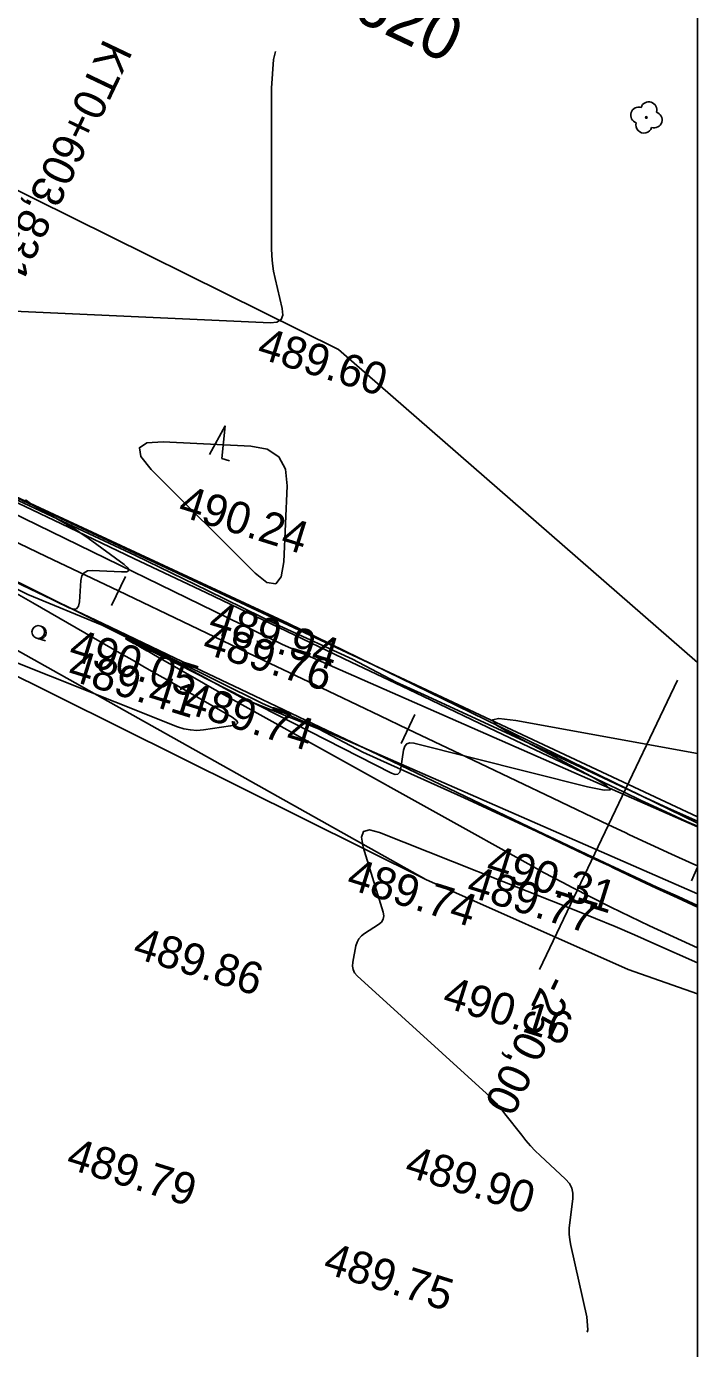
# Model space of a CAD drawing. Extents: x -636600 to -628587, y -1090963 to -1085869.
# Drawn here: x -629259.1 to -629217.3, y -1087542.1 to -1087459.6 of the extents above; entities that cross this region are included whole.
import ezdxf

# ---------------------------------------------------------------- set-up
doc = ezdxf.new("R2010")
doc.units = 0
for name, color, linetype in [('01_PARCELY_NÁVRH_PC', 7, 'Continuous'), ('08_LEGENDA_HV', 7, 'Continuous'), ('40', 7, 'Continuous'), ('42', 7, 'Continuous'), ('43', 7, 'Continuous'), ('54', 7, 'Continuous'), ('60', 7, 'Continuous'), ('Ex_Major Contours', 7, 'Continuous'), ('Ex_Minor Contours', 7, 'Continuous'), ('HEKTOMETRY20', 7, 'Continuous'), ('HL_BODY', 7, 'Continuous'), ('koty_vše', 7, 'Continuous'), ('POLOMERY', 7, 'Continuous'), ('situace_osa', 7, 'Continuous'), ('situace_těleso', 7, 'Continuous'), ('situace_vozovka', 7, 'Continuous')]:
    doc.layers.add(name, color=color, linetype=linetype)

msp = doc.modelspace()

# ---------------------------------------------------------------- linework, layer by layer
at = {"layer": '01_PARCELY_NÁVRH_PC'}
msp.add_line((-629217.269, -1087519.994), (-629217.269, -1087508.958), dxfattribs=at)
msp.add_lwpolyline([(-629217.269, -1087508.958), (-629282.17, -1087478.522), (-629336.363, -1087458.862), (-629378.449, -1087438.187), (-629413.659, -1087421.621), (-629443.636, -1087416.39), (-629443.866, -1087423.694), (-629444.194, -1087424.423), (-629429.354, -1087426.45), (-629379.95, -1087446.683), (-629330.734, -1087470.975), (-629288.614, -1087483.673), (-629279.325, -1087487.539), (-629234.204, -1087512.866), (-629221.586, -1087518.485), (-629217.269, -1087519.994)], dxfattribs=at)
at = {"layer": '08_LEGENDA_HV'}
msp.add_line((-629217.269, -1087345.148), (-629217.269, -1087642.148), dxfattribs=at)
at = {"layer": '40'}
for p, q in [((-629276.068, -1087482.145), (-629243.136, -1087498.195)), ((-629277.778, -1087485.34), (-629244.382, -1087501.881)), ((-629243.136, -1087498.195), (-629217.269, -1087509.575)), ((-629244.382, -1087501.881), (-629217.269, -1087513.752))]:
    msp.add_line(p, q, dxfattribs=at)
at = {"layer": '42'}
for p, q in [((-629239.651, -1087479.797), (-629271.164, -1087464.169)), ((-629217.269, -1087499.312), (-629239.651, -1087479.797)), ((-629280.097, -1087490.011), (-629234.204, -1087512.866)), ((-629234.204, -1087512.866), (-629221.586, -1087518.485)), ((-629221.586, -1087518.485), (-629217.269, -1087519.992))]:
    msp.add_line(p, q, dxfattribs=at)
at = {"layer": '43'}
for p, q in [((-629247.689, -1087486.351), (-629246.71, -1087484.562)), ((-629246.71, -1087484.562), (-629246.925, -1087486.59)), ((-629246.925, -1087486.59), (-629246.448, -1087486.739)), ((-629258.489, -1087497.795), (-629258.394, -1087497.825)), ((-629258.394, -1087497.825), (-629257.917, -1087497.974))]:
    msp.add_line(p, q, dxfattribs=at)
msp.add_circle((-629258.37, -1087497.413), 0.4, dxfattribs=at)
msp.add_arc((-629258.275, -1087497.443), 0.4, 242.34547, 79.83108, dxfattribs=at)
at = {"layer": '54'}
msp.add_circle((-629220.458, -1087465.312), 0.05, dxfattribs=at)
for centre, start, end in [((-629220.935, -1087465.163), 72.65032, 252.65032), ((-629220.309, -1087464.835), 342.65032, 162.65032), ((-629219.981, -1087465.461), 252.65032, 72.65032), ((-629220.607, -1087465.789), 162.65032, 342.65032)]:
    msp.add_arc(centre, 0.5, start, end, dxfattribs=at)
at = {"layer": '60'}
for p, q in [((-629275.961, -1087481.434), (-629242.813, -1087496.861)), ((-629242.813, -1087496.861), (-629217.269, -1087509.336))]:
    msp.add_line(p, q, dxfattribs=at)
at = {"layer": 'Ex_Major Contours'}
msp.add_lwpolyline([(-629243.373, -1087486.498), (-629242.961, -1087487.26), (-629242.859, -1087488.305), (-629243.069, -1087493.048), (-629243.22, -1087493.981), (-629243.568, -1087494.407), (-629244.113, -1087494.328), (-629244.854, -1087493.742), (-629251.334, -1087487.275), (-629251.979, -1087486.476), (-629252.068, -1087485.923), (-629251.599, -1087485.617), (-629250.574, -1087485.556), (-629245.125, -1087485.819), (-629244.094, -1087486.017)], close=True, dxfattribs=at)
for points in [[(-629217.269, -1087504.992), (-629228.595, -1087502.947), (-629229.658, -1087502.81), (-629230.06, -1087502.902), (-629229.801, -1087503.223), (-629228.882, -1087503.774), (-629223.886, -1087506.433), (-629222.964, -1087506.972), (-629222.698, -1087507.258), (-629223.088, -1087507.292), (-629224.132, -1087507.073), (-629234.953, -1087504.352), (-629235.202, -1087504.326), (-629235.392, -1087504.389), (-629235.523, -1087504.541), (-629235.594, -1087504.781), (-629235.76, -1087505.92), (-629235.828, -1087506.153), (-629235.95, -1087506.282), (-629236.126, -1087506.307), (-629236.356, -1087506.228), (-629249.635, -1087499.446), (-629249.937, -1087499.293), (-629250.239, -1087499.141), (-629250.543, -1087498.991), (-629250.847, -1087498.842), (-629252.602, -1087497.987), (-629252.638, -1087497.97), (-629252.673, -1087497.953), (-629252.709, -1087497.936), (-629252.744, -1087497.92), (-629252.887, -1087497.853), (-629252.914, -1087497.841), (-629252.924, -1087497.838), (-629252.915, -1087497.844), (-629252.89, -1087497.858), (-629252.401, -1087498.127), (-629252.308, -1087498.179), (-629252.216, -1087498.231), (-629252.124, -1087498.283), (-629252.032, -1087498.336), (-629251.603, -1087498.583), (-629251.501, -1087498.642), (-629251.399, -1087498.701), (-629251.297, -1087498.76), (-629251.194, -1087498.818), (-629248.074, -1087500.604), (-629247.519, -1087500.92), (-629246.963, -1087501.235), (-629246.407, -1087501.548), (-629245.849, -1087501.859), (-629227.451, -1087512.1), (-629226.862, -1087512.424), (-629226.27, -1087512.742), (-629225.675, -1087513.055), (-629225.076, -1087513.361), (-629222.676, -1087514.577), (-629222.075, -1087514.877), (-629221.471, -1087515.172), (-629220.864, -1087515.462), (-629220.254, -1087515.745), (-629217.269, -1087517.116)], [(-629217.269, -1087518.064), (-629219.997, -1087516.848), (-629221.203, -1087516.319), (-629222.414, -1087515.801), (-629223.63, -1087515.296), (-629224.851, -1087514.802), (-629237.103, -1087509.921), (-629237.718, -1087509.76), (-629238.09, -1087509.86), (-629238.221, -1087510.224), (-629238.11, -1087510.849), (-629236.869, -1087514.897), (-629236.83, -1087515.131), (-629236.864, -1087515.337), (-629236.972, -1087515.517), (-629237.154, -1087515.669), (-629238.028, -1087516.223), (-629238.225, -1087516.375), (-629238.38, -1087516.557), (-629238.493, -1087516.767), (-629238.564, -1087517.006), (-629238.765, -1087518.019), (-629238.786, -1087518.262), (-629238.745, -1087518.485), (-629238.645, -1087518.689), (-629238.484, -1087518.873), (-629230.424, -1087526.222), (-629230.115, -1087526.515), (-629229.821, -1087526.822), (-629229.54, -1087527.14), (-629229.272, -1087527.472), (-629228.231, -1087528.822), (-629227.964, -1087529.154), (-629227.684, -1087529.474), (-629227.391, -1087529.782), (-629227.085, -1087530.078), (-629225.491, -1087531.556), (-629225.26, -1087531.821), (-629225.109, -1087532.115), (-629225.037, -1087532.438), (-629225.045, -1087532.79), (-629225.234, -1087534.254), (-629225.266, -1087534.619), (-629225.265, -1087534.983), (-629225.233, -1087535.345), (-629225.169, -1087535.706), (-629224.18, -1087540.148), (-629224.11, -1087540.951), (-629224.149, -1087541.106)]]:
    msp.add_lwpolyline(points, dxfattribs=at)
at = {"layer": 'Ex_Minor Contours'}
for points in [[(-629262.66, -1087477.274), (-629243.893, -1087478.126), (-629243.487, -1087478.087), (-629243.229, -1087477.925), (-629243.119, -1087477.641), (-629243.157, -1087477.235), (-629243.605, -1087475.367), (-629243.702, -1087474.898), (-629243.772, -1087474.426), (-629243.814, -1087473.95), (-629243.829, -1087473.471), (-629243.834, -1087463.478), (-629243.695, -1087461.701), (-629243.57, -1087461.203)], [(-629264.984, -1087491.755), (-629256.448, -1087495.91), (-629256.183, -1087495.996), (-629255.987, -1087495.963), (-629255.861, -1087495.81), (-629255.803, -1087495.538), (-629255.71, -1087494.21), (-629255.649, -1087493.922), (-629255.51, -1087493.72), (-629255.293, -1087493.606), (-629254.999, -1087493.579), (-629253.173, -1087493.668), (-629252.852, -1087493.655), (-629252.718, -1087493.575), (-629252.772, -1087493.429), (-629253.013, -1087493.216), (-629255.255, -1087491.571), (-629255.629, -1087491.305), (-629256.01, -1087491.051), (-629256.4, -1087490.809), (-629256.797, -1087490.579), (-629258.399, -1087489.682), (-629258.79, -1087489.445), (-629259.16, -1087489.181)], [(-629261.531, -1087498.609), (-629249.686, -1087503.327), (-629249.289, -1087503.457), (-629248.886, -1087503.532), (-629248.476, -1087503.554), (-629248.059, -1087503.521), (-629246.38, -1087503.28), (-629246.059, -1087503.201), (-629245.934, -1087503.084), (-629246.007, -1087502.93), (-629246.277, -1087502.738), (-629250.196, -1087500.495), (-629250.971, -1087500.051), (-629251.747, -1087499.606), (-629252.521, -1087499.16), (-629253.296, -1087498.714), (-629258.709, -1087495.59), (-629259.721, -1087495.009)]]:
    msp.add_lwpolyline(points, dxfattribs=at)
at = {"layer": 'HEKTOMETRY20'}
for points in [[(-629252.939, -1087493.956), (-629253.801, -1087495.761)], [(-629234.891, -1087502.573), (-629235.753, -1087504.378)], [(-629217.269, -1087512.085), (-629217.65, -1087512.936)]]:
    msp.add_lwpolyline(points, dxfattribs=at)
at = {"layer": 'HL_BODY'}
msp.add_lwpolyline([(-629222.818, -1087509.445), (-629218.51, -1087500.42)], dxfattribs=at)
at = {"layer": 'POLOMERY'}
msp.add_lwpolyline([(-629222.818, -1087509.445), (-629227.127, -1087518.469)], dxfattribs=at)
at = {"layer": 'situace_osa'}
msp.add_lwpolyline([(-629262.395, -1087490.55), (-629257.882, -1087492.704), (-629253.37, -1087494.858), (-629248.858, -1087497.013), (-629244.346, -1087499.167), (-629239.834, -1087501.321), (-629237.061, -1087502.645), (-629235.322, -1087503.475), (-629230.81, -1087505.629), (-629226.297, -1087507.784), (-629222.818, -1087509.445), (-629221.784, -1087509.935), (-629221.51, -1087510.065), (-629220.198, -1087510.677), (-629218.883, -1087511.282), (-629217.564, -1087511.879), (-629217.269, -1087512.011)], dxfattribs=at)
at = {"layer": 'situace_těleso'}
msp.add_line((-629217.269, -1087514.579), (-629217.269, -1087509.222), dxfattribs=at)
for points in [[(-629217.269, -1087509.222), (-629217.829, -1087508.973), (-629219.136, -1087508.385), (-629220.44, -1087507.79), (-629220.712, -1087507.664), (-629221.739, -1087507.183), (-629225.23, -1087505.547), (-629229.764, -1087503.439), (-629234.305, -1087501.345), (-629236.057, -1087500.542), (-629238.776, -1087499.106), (-629243.325, -1087497.028), (-629247.817, -1087494.832), (-629252.317, -1087492.652), (-629256.838, -1087490.517), (-629261.365, -1087488.394)], [(-629263.503, -1087492.872), (-629259.011, -1087495.069), (-629254.383, -1087496.981), (-629249.913, -1087499.223), (-629245.508, -1087501.6), (-629240.865, -1087503.482), (-629238.141, -1087504.907), (-629236.386, -1087505.703), (-629231.827, -1087507.76), (-629227.293, -1087509.869), (-629223.81, -1087511.523), (-629222.766, -1087512.016), (-629222.49, -1087512.149), (-629221.171, -1087512.778), (-629219.848, -1087513.399), (-629218.521, -1087514.011), (-629218.197, -1087514.159), (-629217.269, -1087514.579)]]:
    msp.add_lwpolyline(points, dxfattribs=at)
at = {"layer": 'situace_vozovka'}
for points in [[(-629261.425, -1087488.52), (-629256.913, -1087490.674), (-629252.401, -1087492.828), (-629247.889, -1087494.982), (-629243.377, -1087497.136), (-629238.864, -1087499.291), (-629236.091, -1087500.614), (-629234.352, -1087501.445), (-629229.84, -1087503.599), (-629225.328, -1087505.753), (-629221.849, -1087507.414), (-629220.824, -1087507.9), (-629220.552, -1087508.028), (-629219.252, -1087508.635), (-629217.949, -1087509.235), (-629217.269, -1087509.543)], [(-629263.364, -1087492.581), (-629258.852, -1087494.735), (-629254.34, -1087496.889), (-629249.828, -1087499.043), (-629245.315, -1087501.197), (-629240.803, -1087503.351), (-629238.03, -1087504.675), (-629236.291, -1087505.506), (-629231.779, -1087507.66), (-629227.267, -1087509.814), (-629223.788, -1087511.475), (-629222.744, -1087511.97), (-629222.468, -1087512.101), (-629221.144, -1087512.718), (-629219.816, -1087513.329), (-629218.486, -1087513.931), (-629218.16, -1087514.077), (-629217.269, -1087514.474)]]:
    msp.add_lwpolyline(points, dxfattribs=at)

# ---------------------------------------------------------------- texts
at = {"layer": 'HEKTOMETRY20'}
msp.add_text('0+620', height=3, rotation=334.47927, dxfattribs=at).set_placement((-629243.061, -1087457.118))
at = {"layer": 'HL_BODY'}
msp.add_text('KT0+603,831', height=2, rotation=244.47927, dxfattribs=at).set_placement((-629254.253, -1087460.328))
at = {"layer": 'koty_vše'}
for s, p in [('489.60', (-629244.824, -1087480.277)), ('490.24', (-629249.741, -1087490.129)), ('489.94', (-629247.859, -1087497.38)), ('490.05', (-629256.567, -1087499.08)), ('489.76', (-629248.226, -1087498.7)), ('489.41', (-629256.623, -1087500.362)), ('489.74', (-629249.42, -1087502.403)), ('490.31', (-629230.557, -1087512.549)), ('489.74', (-629239.242, -1087513.388)), ('489.77', (-629231.769, -1087513.847)), ('489.86', (-629252.567, -1087517.69)), ('490.16', (-629233.265, -1087520.766)), ('489.79', (-629256.72, -1087530.84)), ('489.90', (-629235.621, -1087531.324)), ('489.75', (-629240.698, -1087537.364))]:
    msp.add_text(s, height=2, rotation=342.65032, dxfattribs=at).set_placement(p)
at = {"layer": 'POLOMERY'}
msp.add_text('-250,00', height=2, rotation=244.47927, dxfattribs=at).set_placement((-629226.676, -1087518.684))

doc.saveas('drawing.dxf')
